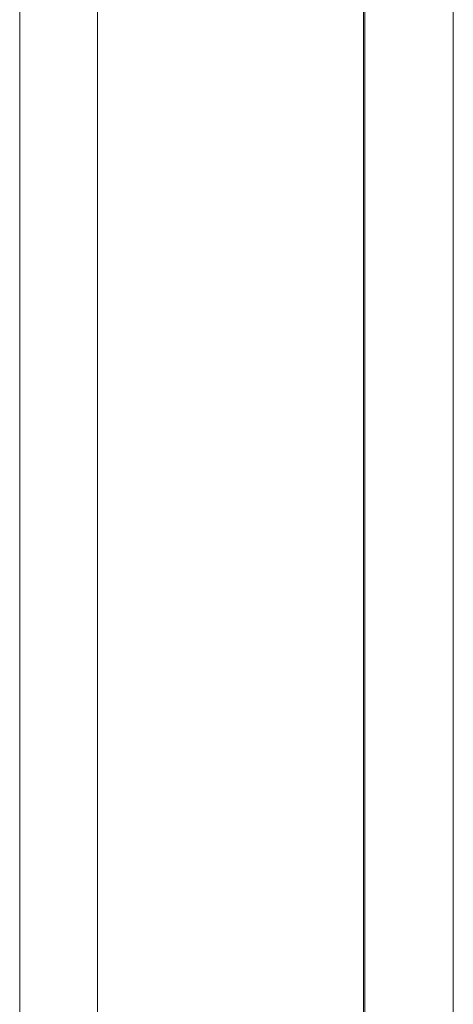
# Model space of a CAD drawing. Header units: millimetres. Extents: x 2016 to 102618, y -16590 to 68005.
# Tile 456 of 654: x 89535 to 90015, y 42973 to 44065. Entities that reach past the tile are written whole.
import ezdxf

# ---------------------------------------------------------------- set-up
doc = ezdxf.new("R2010")
doc.units = ezdxf.units.MM
for name, color, linetype, lineweight in [('A-FLOR', 192, 'Continuous', 13), ('A-WALL', 113, 'Continuous', 13), ('Q-SPCQ', 91, 'Continuous', 13)]:
    doc.layers.add(name, color=color, linetype=linetype, lineweight=lineweight)

# ---------------------------------------------------------------- blocks, each defined once
blk = doc.blocks.new('43_VCS_SE_goot_rooster_schuin - 28_VCS_RVS wand-gootrooster 25000mm-4108944-00 Begane grond')
at = {"layer": 'Q-SPCQ'}
for p, q in [((10491, 148.8), (-10471, 148.8)), ((-10471.1, -145.8), (10491.2, -145.8)), ((10491.2, -147.1), (-10471.1, -147.1))]:
    blk.add_line(p, q, dxfattribs=at)
blk = doc.blocks.new('Walls 12 - Walls 1-3087048-00 Begane grond')
at = {"layer": 'A-WALL'}
blk.add_line((89535, 59301.3), (89535, 38339), dxfattribs=at)

msp = doc.modelspace()

# ---------------------------------------------------------------- linework, layer by layer
at = {"layer": 'A-FLOR'}
msp.add_line((90015, 38339), (90015, 59301), dxfattribs=at)

# ---------------------------------------------------------------- block references
at = {"layer": 'A-WALL'}
msp.add_blockref('Walls 12 - Walls 1-3087048-00 Begane grond', (0, 0), dxfattribs=at)
at = {"layer": 'Q-SPCQ', "rotation": 89.99999999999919}
msp.add_blockref('43_VCS_SE_goot_rooster_schuin - 28_VCS_RVS wand-gootrooster 25000mm-4108944-00 Begane grond', (89769.8, 48810), dxfattribs=at)

doc.saveas('drawing.dxf')
